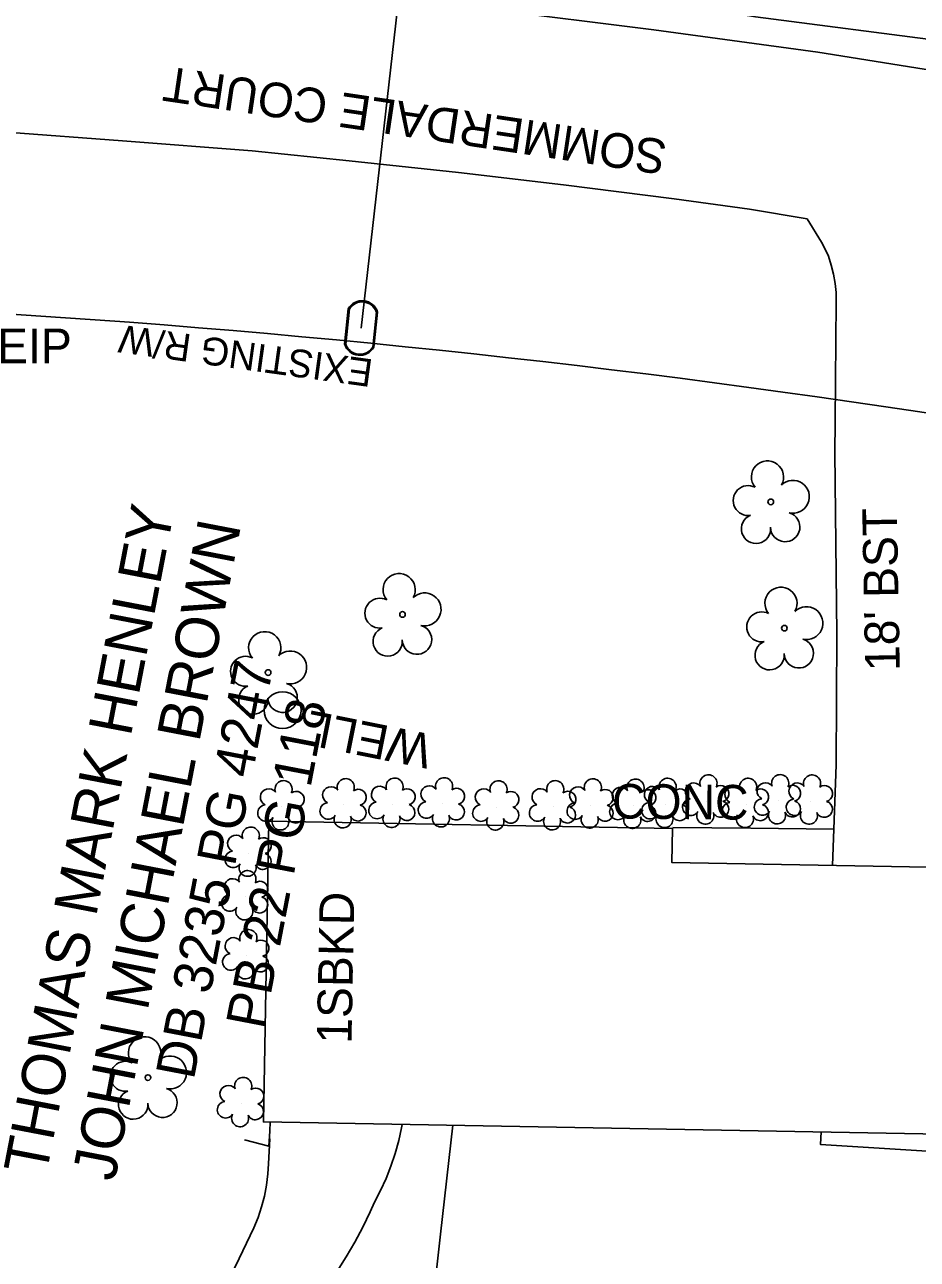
# Model space of a CAD drawing. Extents: x 1614611 to 1617571, y 898867 to 905462.
# Drawn here: x 1616230.4 to 1616333.4, y 900598.2 to 900740.7 of the extents above; entities that cross this region are included whole.
import ezdxf

# ---------------------------------------------------------------- set-up
doc = ezdxf.new("R2010")
doc.units = 0
for name, color, linetype in [('Exist Building', 7, 'Continuous'), ('Exist Building Text', 7, 'Continuous'), ('Exist Drainage Structure Drop Inlet CELL', 7, 'Continuous'), ('Exist Other Culture Area Outline', 7, 'Continuous'), ('Exist Other Culture Area Outline Text', 7, 'Continuous'), ('Exist Other Culture Fence Line', 7, 'Continuous'), ('Exist Right of Way Line Text', 7, 'Continuous'), ('Exist Roads EOP Other Text', 7, 'Continuous'), ('Exist Roads EOT Text', 7, 'Continuous'), ('Exist Utilities Water UG Line SUE LOS B', 7, 'Continuous'), ('Exist Vegetation Shrub CELL', 7, 'Continuous'), ('Exist Vegetation Tree CELL', 7, 'Continuous'), ('Prop Drainage Structure Box Number Symbol CELL', 7, 'Continuous'), ('Prop Drainage Structure Pipe RCP 15in Class V Label', 7, 'Continuous'), ('Prop Drainage Structure Pipe Removal', 7, 'Continuous'), ('Prop Drainage Structure Pipe Removal Label', 7, 'Continuous'), ('Prop Earthen Structure Head Ditch Label', 7, 'Continuous'), ('Prop SS Transition Line', 7, 'Continuous'), ('Scratch_Level_1', 7, 'Continuous'), ('Scratch_Level_9', 7, 'Continuous')]:
    doc.layers.add(name, color=color, linetype=linetype)

msp = doc.modelspace()

# ---------------------------------------------------------------- linework, layer by layer
at = {"layer": 'Exist Building'}
msp.add_lwpolyline([(1616340.39, 900612.54), (1616257.91, 900614.02), (1616258.53, 900648.73), (1616305.14, 900647.89), (1616305.07, 900643.95), (1616340.94, 900643.31)], close=True, dxfattribs=at)
msp.add_lwpolyline([(1616255.73, 900611.93), (1616258.53, 900611.2), (1616258.67, 900612.93), (1616258.69, 900614.01)], dxfattribs=at)
at = {"layer": 'Exist Other Culture Area Outline'}
msp.add_lwpolyline([(1616323.76, 900647.8), (1616314.18, 900647.94), (1616305.17, 900648)], dxfattribs=at)
at = {"layer": 'Exist Other Culture Fence Line'}
msp.add_lwpolyline([(1616322.29, 900612.87), (1616322.23, 900611.4), (1616333.9, 900610.66), (1616367.37, 900608.2), (1616366.05, 900600.04), (1616357.51, 900560.28), (1616325.4, 900559.48), (1616287.16, 900559.29), (1616274.28, 900559.22), (1616276.02, 900579.92), (1616278.35, 900601.04), (1616279.76, 900613.63)], dxfattribs=at)
at = {"layer": 'Exist Utilities Water UG Line SUE LOS B'}
msp.add_line((1616274.02, 900748.27), (1616269.19, 900705.67), dxfattribs=at)
msp.add_lwpolyline([(1616126.84, 900752.42), (1616131.07, 900752.6), (1616176.47, 900752.66), (1616216.34, 900752.48), (1616248.62, 900749.9), (1616274.02, 900748.27), (1616314.71, 900741.6), (1616358.63, 900735.89), (1616406.82, 900727.11), (1616437.74, 900720.41), (1616440.01, 900719.87)], dxfattribs=at)
at = {"layer": 'Exist Vegetation Shrub CELL'}
for p, q in [((1616309.05, 900651.06), (1616309.05, 900651.06)), ((1616317.33, 900651.08), (1616317.33, 900651.08)), ((1616321.01, 900651.05), (1616321.01, 900651.05)), ((1616260.02, 900650.39), (1616260.02, 900650.39)), ((1616267.2, 900650.62), (1616267.2, 900650.62)), ((1616272.83, 900650.68), (1616272.83, 900650.68)), ((1616278.54, 900650.73), (1616278.54, 900650.73)), ((1616284.82, 900650.37), (1616284.82, 900650.37)), ((1616291.37, 900650.39), (1616291.37, 900650.39)), ((1616295.71, 900650.6), (1616295.71, 900650.6)), ((1616300.63, 900650.57), (1616300.63, 900650.57)), ((1616304.34, 900650.66), (1616304.34, 900650.66)), ((1616313.63, 900650.66), (1616313.63, 900650.66)), ((1616256.23, 900645.03), (1616256.23, 900645.03)), ((1616255.84, 900640), (1616255.84, 900640)), ((1616255.95, 900633.2), (1616255.95, 900633.2)), ((1616255.35, 900616.12), (1616255.35, 900616.12))]:
    msp.add_line(p, q, dxfattribs=at)
for centre, radius, start, end in [((1616309.28, 900653.1), 0.99, 334.8391, 200.4717), ((1616317.56, 900653.12), 0.99, 334.8391, 200.4717), ((1616321.24, 900653.09), 0.99, 334.8391, 200.4717), ((1616258.53, 900651.51), 0.968, 35.8908, 245.4216), ((1616260.24, 900652.43), 0.99, 334.8391, 200.4717), ((1616265.71, 900651.75), 0.968, 35.8908, 245.4216), ((1616267.42, 900652.66), 0.99, 334.8391, 200.4717), ((1616268.87, 900651.49), 0.929, 284.4567, 126.0861), ((1616271.35, 900651.8), 0.968, 35.8908, 245.4216), ((1616273.06, 900652.72), 0.99, 334.8391, 200.4717), ((1616274.5, 900651.55), 0.929, 284.4567, 126.0861), ((1616277.06, 900651.86), 0.968, 35.8908, 245.4216), ((1616278.77, 900652.77), 0.99, 334.8391, 200.4717), ((1616280.21, 900651.6), 0.929, 284.4567, 126.0861), ((1616283.34, 900651.5), 0.968, 35.8908, 245.4216), ((1616285.05, 900652.41), 0.99, 334.8391, 200.4717), ((1616289.89, 900651.52), 0.968, 35.8908, 245.4216), ((1616291.6, 900652.43), 0.99, 334.8391, 200.4717), ((1616294.22, 900651.73), 0.968, 35.8908, 245.4216), ((1616295.94, 900652.64), 0.99, 334.8391, 200.4717), ((1616297.38, 900651.47), 0.929, 284.4567, 126.0861), ((1616299.15, 900651.69), 0.968, 35.8908, 245.4216), ((1616300.86, 900652.61), 0.99, 334.8391, 200.4717), ((1616302.85, 900651.79), 0.968, 35.8908, 245.4216), ((1616304.57, 900652.7), 0.99, 334.8391, 200.4717), ((1616306.01, 900651.53), 0.929, 284.4567, 126.0861), ((1616307.57, 900652.18), 0.968, 35.8908, 245.4216), ((1616310.72, 900651.92), 0.929, 284.4567, 126.0861), ((1616312.15, 900651.79), 0.968, 35.8908, 245.4216), ((1616313.86, 900652.7), 0.99, 334.8391, 200.4717), ((1616315.3, 900651.53), 0.929, 284.4567, 126.0861), ((1616315.85, 900652.21), 0.968, 35.8908, 245.4216), ((1616319, 900651.95), 0.929, 284.4567, 126.0861), ((1616319.53, 900652.18), 0.968, 35.8908, 245.4216), ((1616322.68, 900651.92), 0.929, 284.4567, 126.0861), ((1616261.69, 900651.25), 0.929, 284.4567, 126.0861), ((1616276.74, 900650.03), 0.955, 95.1099, 327.9534), ((1616286.49, 900651.24), 0.929, 284.4567, 126.0861), ((1616293.04, 900651.26), 0.929, 284.4567, 126.0861), ((1616302.3, 900651.44), 0.929, 284.4567, 126.0861), ((1616307.25, 900650.35), 0.955, 95.1099, 327.9534), ((1616310.69, 900650.13), 0.937, 204.9913, 73.4601), ((1616315.53, 900650.38), 0.955, 95.1099, 327.9534), ((1616318.97, 900650.16), 0.937, 204.9913, 73.4601), ((1616319.21, 900650.35), 0.955, 95.1099, 327.9534), ((1616322.65, 900650.12), 0.937, 204.9913, 73.4601), ((1616258.21, 900649.68), 0.955, 95.1099, 327.9534), ((1616261.65, 900649.46), 0.937, 204.9913, 73.4601), ((1616265.4, 900649.92), 0.955, 95.1099, 327.9534), ((1616268.83, 900649.69), 0.937, 204.9913, 73.4601), ((1616271.03, 900649.97), 0.955, 95.1099, 327.9534), ((1616274.47, 900649.75), 0.937, 204.9913, 73.4601), ((1616280.18, 900649.81), 0.937, 204.9913, 73.4601), ((1616283.02, 900649.67), 0.955, 95.1099, 327.9534), ((1616286.46, 900649.44), 0.937, 204.9913, 73.4601), ((1616289.57, 900649.69), 0.955, 95.1099, 327.9534), ((1616293.01, 900649.46), 0.937, 204.9913, 73.4601), ((1616293.91, 900649.9), 0.955, 95.1099, 327.9534), ((1616297.34, 900649.67), 0.937, 204.9913, 73.4601), ((1616298.83, 900649.86), 0.955, 95.1099, 327.9534), ((1616302.27, 900649.64), 0.937, 204.9913, 73.4601), ((1616302.54, 900649.96), 0.955, 95.1099, 327.9534), ((1616305.97, 900649.73), 0.937, 204.9913, 73.4601), ((1616308.92, 900649.37), 0.984, 151.2797, 21.387), ((1616311.83, 900649.95), 0.955, 95.1099, 327.9534), ((1616315.27, 900649.73), 0.937, 204.9913, 73.4601), ((1616317.2, 900649.4), 0.984, 151.2797, 21.387), ((1616320.88, 900649.37), 0.984, 151.2797, 21.387), ((1616259.89, 900648.7), 0.984, 151.2797, 21.387), ((1616267.07, 900648.94), 0.984, 151.2797, 21.387), ((1616272.7, 900648.99), 0.984, 151.2797, 21.387), ((1616278.41, 900649.05), 0.984, 151.2797, 21.387), ((1616284.69, 900648.69), 0.984, 151.2797, 21.387), ((1616291.24, 900648.71), 0.984, 151.2797, 21.387), ((1616295.58, 900648.92), 0.984, 151.2797, 21.387), ((1616300.5, 900648.88), 0.984, 151.2797, 21.387), ((1616304.21, 900648.98), 0.984, 151.2797, 21.387), ((1616313.5, 900648.98), 0.984, 151.2797, 21.387), ((1616254.75, 900646.16), 0.968, 35.8908, 245.4216), ((1616256.46, 900647.07), 0.99, 334.8391, 200.4717), ((1616257.9, 900645.9), 0.929, 284.4567, 126.0861), ((1616254.43, 900644.33), 0.955, 95.1099, 327.9534), ((1616257.87, 900644.1), 0.937, 204.9913, 73.4601), ((1616256.07, 900642.04), 0.99, 334.8391, 200.4717), ((1616256.1, 900643.35), 0.984, 151.2797, 21.387), ((1616254.36, 900641.13), 0.968, 35.8908, 245.4216), ((1616257.52, 900640.87), 0.929, 284.4567, 126.0861), ((1616254.04, 900639.29), 0.955, 95.1099, 327.9534), ((1616257.48, 900639.07), 0.937, 204.9913, 73.4601), ((1616255.72, 900638.32), 0.984, 151.2797, 21.387), ((1616254.46, 900634.32), 0.968, 35.8908, 245.4216), ((1616256.18, 900635.24), 0.99, 334.8391, 200.4717), ((1616257.62, 900634.07), 0.929, 284.4567, 126.0861), ((1616254.15, 900632.49), 0.955, 95.1099, 327.9534), ((1616257.58, 900632.27), 0.937, 204.9913, 73.4601), ((1616255.82, 900631.51), 0.984, 151.2797, 21.387), ((1616253.87, 900617.25), 0.968, 35.8908, 245.4216), ((1616255.58, 900618.17), 0.99, 334.8391, 200.4717), ((1616257.03, 900616.99), 0.929, 284.4567, 126.0861), ((1616253.55, 900615.42), 0.955, 95.1099, 327.9534), ((1616256.99, 900615.2), 0.937, 204.9913, 73.4601), ((1616255.23, 900614.44), 0.984, 151.2797, 21.387)]:
    msp.add_arc(centre, radius, start, end, dxfattribs=at)
at = {"layer": 'Exist Vegetation Tree CELL'}
for p, q in [((1616316.47, 900685.6), (1616316.47, 900685.6)), ((1616273.97, 900672.6), (1616273.97, 900672.6)), ((1616318.04, 900671.02), (1616318.04, 900671.02)), ((1616258.46, 900665.89), (1616258.46, 900665.89)), ((1616244.59, 900619.13), (1616244.59, 900619.13))]:
    msp.add_line(p, q, dxfattribs=at)
for centre in [(1616316.47, 900685.6), (1616273.97, 900672.6), (1616318.04, 900671.02), (1616258.46, 900665.89), (1616244.59, 900619.13)]:
    msp.add_circle(centre, 0.326, dxfattribs=at)
for centre, radius, start, end in [((1616316.09, 900688.47), 1.86, 330.1651, 219.7134), ((1616319.02, 900686.19), 1.9, 257.1011, 134.1999), ((1616313.87, 900685.75), 1.73, 62.6636, 279.3457), ((1616314.77, 900682.48), 1.69, 111.5671, 6.231), ((1616318.14, 900682.7), 1.7, 181.2822, 74.56), ((1616273.58, 900675.47), 1.86, 330.1651, 219.7134), ((1616317.65, 900673.89), 1.86, 330.1651, 219.7134), ((1616271.36, 900672.75), 1.73, 62.6636, 279.3457), ((1616276.52, 900673.19), 1.9, 257.1011, 134.1999), ((1616315.43, 900671.17), 1.73, 62.6636, 279.3457), ((1616320.59, 900671.6), 1.9, 257.1011, 134.1999), ((1616272.26, 900669.48), 1.69, 111.5671, 6.231), ((1616275.64, 900669.7), 1.7, 181.2822, 74.56), ((1616258.07, 900668.76), 1.86, 330.1651, 219.7134), ((1616319.71, 900668.12), 1.7, 181.2822, 74.56), ((1616261.01, 900666.48), 1.9, 257.1011, 134.1999), ((1616316.34, 900667.89), 1.69, 111.5671, 6.231), ((1616255.85, 900666.04), 1.73, 62.6636, 279.3457), ((1616256.75, 900662.77), 1.69, 111.5671, 6.231), ((1616260.13, 900662.99), 1.7, 181.2822, 74.56), ((1616244.2, 900622), 1.86, 330.1651, 219.7134), ((1616247.14, 900619.72), 1.9, 257.1011, 134.1999), ((1616241.98, 900619.28), 1.73, 62.6636, 279.3457), ((1616242.89, 900616.01), 1.69, 111.5671, 6.231), ((1616246.26, 900616.23), 1.7, 181.2822, 74.56)]:
    msp.add_arc(centre, radius, start, end, dxfattribs=at)
at = {"layer": 'Prop Drainage Structure Box Number Symbol CELL'}
msp.add_circle((1616260.13, 900661.55), 2.13, dxfattribs=at)
at = {"layer": 'Prop Earthen Structure Head Ditch Label'}
msp.add_arc((1616150.75, 899489.1), 1220.68, 78.75493, 90.753, dxfattribs=at)
at = {"layer": 'Prop SS Transition Line'}
msp.add_line((1616269.19, 900705.67), (1616269.19, 900705.67), dxfattribs=at)
for points in [[(1616267.28, 900703.82), (1616267.71, 900707.9)], [(1616267.42, 900703.8), (1616267.84, 900707.88)], [(1616270.95, 900707.54), (1616270.53, 900703.48)], [(1616271.09, 900707.52), (1616270.67, 900703.47)]]:
    msp.add_lwpolyline(points, dxfattribs=at)
for centre, radius, start, end in [((1616269.32, 900706.97), 1.86, 17.256, 150.0573), ((1616269.31, 900706.96), 1.73, 19.3789, 147.8603), ((1616269.05, 900704.38), 1.86, 197.7263, 330.3863), ((1616269.05, 900704.37), 1.73, 199.2051, 328.9508)]:
    msp.add_arc(centre, radius, start, end, dxfattribs=at)
at = {"layer": 'Scratch_Level_1'}
for points in [[(1616323.61, 900643.62), (1616323.76, 900647.8), (1616324.01, 900655.25), (1616324.09, 900670.33), (1616323.87, 900691.31), (1616323.89, 900694.8), (1616323.95, 900699.61), (1616324.04, 900708.68), (1616324.01, 900709.76), (1616323.9, 900710.83), (1616323.71, 900711.89), (1616323.45, 900712.93), (1616323.12, 900713.95), (1616322.68, 900714.93), (1616322.34, 900715.59), (1616320.68, 900718.26)], [(1616266.41, 900596.8), (1616267.47, 900598.45), (1616268.46, 900600.15), (1616269.39, 900601.88), (1616270.24, 900603.65), (1616270.73, 900604.74), (1616271.43, 900606.1), (1616272.07, 900607.5), (1616272.63, 900608.92), (1616273.12, 900610.38), (1616273.53, 900611.86), (1616273.86, 900613.35), (1616273.93, 900613.73)], [(1616250.98, 900589.78), (1616255.12, 900598.24), (1616256.83, 900601.77), (1616257.3, 900602.97), (1616257.7, 900604.21), (1616258.03, 900605.46), (1616258.27, 900606.73), (1616258.44, 900608.02), (1616258.52, 900609.19), (1616258.67, 900612.05)]]:
    msp.add_lwpolyline(points, dxfattribs=at)
at = {"layer": 'Scratch_Level_9'}
for points in [[(1616276.04, 900744.78), (1616276.36, 900744.35), (1616276.74, 900743.98), (1616277.18, 900743.67), (1616277.65, 900743.42), (1616278.16, 900743.25), (1616278.66, 900743.16), (1616283.84, 900742.47), (1616302.98, 900740.11), (1616321.9, 900737.52), (1616338.04, 900734.96), (1616353.03, 900732.98), (1616354.38, 900732.89), (1616355.74, 900732.87), (1616357.11, 900732.91), (1616357.54, 900732.94)], [(1616320.68, 900718.26), (1616314.03, 900719.38), (1616305.33, 900720.57), (1616292.54, 900722.19), (1616280.44, 900723.64), (1616267.83, 900724.99), (1616256.61, 900726.13), (1616241.66, 900727.29), (1616228.31, 900728.29), (1616212.69, 900729.17), (1616207.32, 900729.47), (1616206.09, 900729.53), (1616204.86, 900729.51), (1616203.63, 900729.42), (1616202.27, 900729.25), (1616201.83, 900729.12), (1616201.41, 900728.92), (1616201.09, 900728.7)]]:
    msp.add_lwpolyline(points, dxfattribs=at)

# ---------------------------------------------------------------- texts
at = {"layer": 'Exist Building Text'}
msp.add_text('1SBKD', height=4, rotation=88.9009, dxfattribs=at).set_placement((1616268.08, 900623.01))
at = {"layer": 'Exist Drainage Structure Drop Inlet CELL'}
msp.add_text('EIP', height=4, dxfattribs=at).set_placement((1616227.18, 900701.61))
at = {"layer": 'Exist Other Culture Area Outline Text'}
msp.add_text('CONC', height=4, rotation=359.4616, dxfattribs=at).set_placement((1616298.14, 900649.05))
at = {"layer": 'Exist Right of Way Line Text'}
msp.add_text('EXISTING R/W', height=3.2, rotation=172.1318, dxfattribs=at).set_placement((1616270.69, 900702.02))
at = {"layer": 'Exist Roads EOP Other Text'}
msp.add_text("18' BST", height=4, rotation=91.0437, dxfattribs=at).set_placement((1616331.37, 900666.09))
at = {"layer": 'Exist Roads EOT Text'}
msp.add_text('SOMMERDALE COURT', height=4, rotation=171.5752, dxfattribs=at).set_placement((1616304.65, 900727.32))
at = {"layer": 'Prop Drainage Structure Pipe RCP 15in Class V Label'}
msp.add_text('WELL', height=4, rotation=168.7263, dxfattribs=at).set_placement((1616277.58, 900658.7))
at = {"layer": 'Prop Drainage Structure Pipe Removal'}
for s, p in [('THOMAS MARK HENLEY ', (1616232.84, 900607.7)), ('JOHN MICHAEL BROWN', (1616240.75, 900607.04))]:
    msp.add_text(s, height=5, rotation=79.1085, dxfattribs=at).set_placement(p)
at = {"layer": 'Prop Drainage Structure Pipe Removal Label'}
for s, p in [('DB 3235 PG 4247', (1616249.88, 900618.78)), ('PB 22 PG 118', (1616257.98, 900624.58))]:
    msp.add_text(s, height=4.5, rotation=79.123, dxfattribs=at).set_placement(p)

doc.saveas('drawing.dxf')
